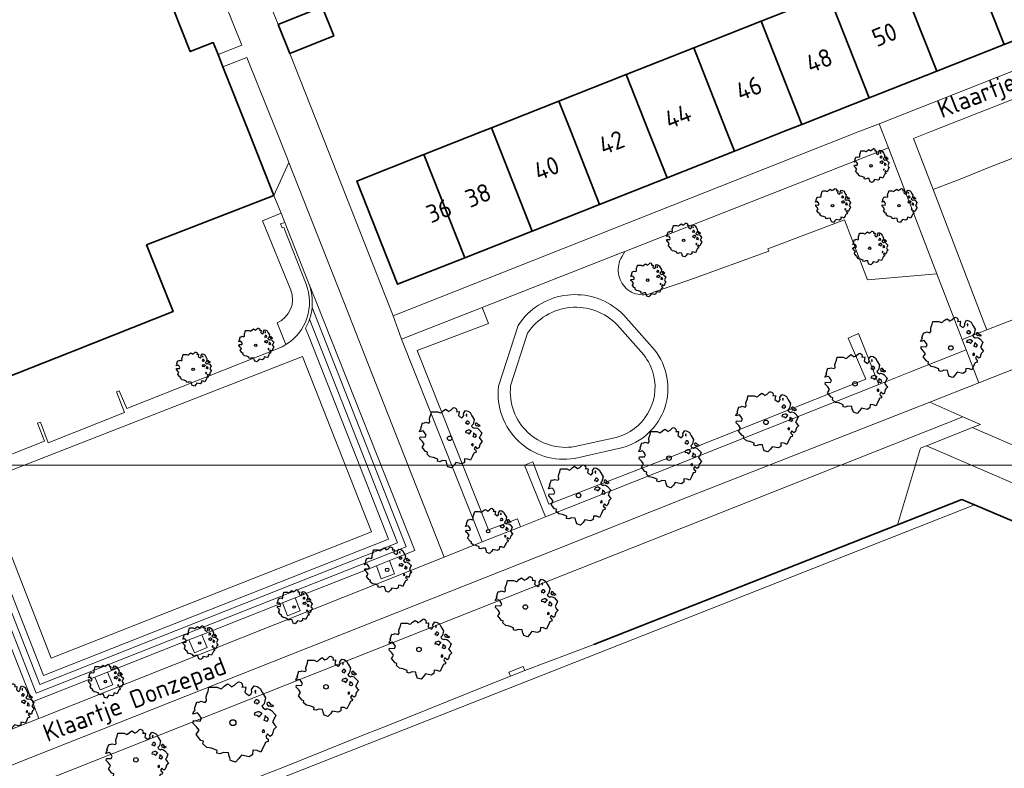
# Model space of a CAD drawing. Header units: metres. Extents: x 152391 to 157968, y 462336 to 467280.
# Tile 277 of 656: x 155047 to 155121, y 464952 to 465008. Entities that reach past the tile are written whole.
import ezdxf
from ezdxf.enums import TextEntityAlignment as Align

# ---------------------------------------------------------------- set-up
doc = ezdxf.new("R2010")
doc.units = ezdxf.units.M
doc.header["$LTSCALE"] = 0.75
doc.layers.get('0').update_dxf_attribs({"lineweight": 25})
for name, color, linetype, lineweight in [('B-GV-GR-BOOM-S', 252, 'Continuous', 25), ('B-WE-GK-BESCHOEIING-G', 251, 'GK-BESCHOEIING', 35), ('B-WE-GR-BEPLANTING_CULTUUR_HEESTERS-GV', 251, 'Continuous', 18), ('B-WE-GR-GROENVOORZIENING-GV', 251, 'Continuous', 18), ('B-WE-GR-HAAG-GV', 251, 'Continuous', 13), ('B-WE-OG-BEBOUWING-GV', 6, 'Continuous', 35), ('B-WE-OG-BEBOUWING-T18', 1, 'Continuous', 18), ('B-WE-OG-TERREIN_CULTUURSCHEIDING-GV', 251, 'Continuous', 18), ('B-WE-OG-TERREIN_ONBEGROEID-GV', 251, 'Continuous', 18), ('B-WE-OG-TOPOGRAFIE-T18', 1, 'Continuous', 18), ('B-WE-OG-WATER_SLOOT-GV', 251, 'Continuous', 18), ('B-WE-VH-VERHARDING_ASFALT-GV', 251, 'Continuous', 18), ('B-WE-VH-VERHARDING_BETON-GV', 251, 'Continuous', 18), ('B-WE-VH-VERHARDING_BETONSTRAATSTEEN-GV', 251, 'Continuous', 18), ('B-WE-VH-VERHARDING_TEGEL-GV', 251, 'Continuous', 18)]:
    doc.layers.add(name, color=color, linetype=linetype, lineweight=lineweight)
doc.layers.add('X-XX-AL-TEKENBLAD_HULPLIJN-G', color=7, linetype='Continuous', lineweight=18, plot=False)
doc.styles.add('NLCS-ISO-M750-T18', font='NLCS-ISO.ttf', dxfattribs={"height": 1.35})
doc.linetypes.add('GK-BESCHOEIING', pattern='A,30,-5,[1,NLCS.SHX,S=1,R=0,X=0,Y=0],-5', length=40)

# ---------------------------------------------------------------- blocks, each defined once
blk = doc.blocks.new('SGR-BOOM_21_30')
at = {"linetype": 'Continuous'}
for p, q in [((-1.051, 1.335), (-1.016, 1.499)), ((-1.016, 1.499), (-0.668, 1.499)), ((-0.668, 1.499), (-0.516, 1.433)), ((-0.47, 1.45), (-0.365, 1.548)), ((-0.365, 1.548), (-0.226, 1.647)), ((-0.226, 1.647), (-0.133, 1.581)), ((-0.133, 1.581), (-0.063, 1.515)), ((-0.063, 1.515), (0.065, 1.581)), ((0.065, 1.581), (0.205, 1.712)), ((0.205, 1.712), (0.263, 1.729)), ((0.263, 1.729), (0.333, 1.696)), ((0.333, 1.696), (0.391, 1.647)), ((0.402, 1.532), (0.379, 1.499)), ((0.379, 1.499), (0.53, 1.515)), ((0.391, 1.647), (0.402, 1.532)), ((0.542, 1.483), (0.507, 1.285)), ((0.53, 1.515), (0.542, 1.483)), ((0.786, 1.4), (0.891, 1.565)), ((0.891, 1.565), (1.019, 1.532)), ((1.019, 1.532), (1.158, 1.45)), ((-1.633, 0.579), (-1.528, 0.875)), ((-1.528, 0.875), (-1.458, 0.858)), ((-1.458, 0.858), (-1.342, 0.908)), ((-1.342, 0.908), (-1.179, 0.858)), ((-1.179, 0.858), (-1.121, 0.924)), ((-1.133, 1.088), (-1.109, 1.187)), ((-1.121, 0.924), (-1.133, 1.088)), ((-1.109, 1.187), (-1.051, 1.335)), ((-0.516, 1.433), (-0.47, 1.45)), ((0.507, 1.285), (0.565, 1.236)), ((0.565, 1.236), (0.693, 1.154)), ((0.693, 1.154), (0.751, 1.203)), ((0.751, 1.203), (0.798, 1.285)), ((0.798, 1.285), (0.786, 1.4)), ((0.937, 0.908), (0.891, 0.875)), ((0.891, 0.875), (0.926, 0.825)), ((0.972, 1.368), (0.926, 1.335)), ((0.926, 1.335), (0.949, 1.253)), ((0.926, 0.825), (0.984, 0.842)), ((0.972, 0.973), (0.937, 0.908)), ((0.949, 1.253), (0.961, 1.236)), ((0.961, 1.269), (0.972, 1.368)), ((1.03, 0.973), (0.972, 0.973)), ((0.984, 0.842), (1.03, 0.776)), ((1.077, 0.94), (1.03, 0.973)), ((1.03, 0.776), (1.077, 0.842)), ((1.124, 0.875), (1.077, 0.94)), ((1.077, 0.842), (1.124, 0.875)), ((1.158, 1.45), (1.251, 1.269)), ((1.321, 0.793), (1.228, 0.694)), ((1.251, 1.269), (1.379, 1.055)), ((1.379, 1.055), (1.321, 0.793)), ((1.472, 0.858), (1.438, 0.809)), ((1.438, 0.809), (1.461, 0.743)), ((1.461, 0.743), (1.531, 0.694)), ((1.542, 0.858), (1.472, 0.858)), ((1.624, 0.76), (1.542, 0.858)), ((1.728, 0.71), (1.624, 0.76)), ((-1.703, 0.365), (-1.656, 0.48)), ((-1.493, 0.415), (-1.703, 0.365)), ((-1.679, -0.029), (-1.668, 0.086)), ((-1.668, 0.086), (-1.389, 0.07)), ((-1.656, 0.48), (-1.598, 0.53)), ((-1.598, 0.53), (-1.633, 0.579)), ((-1.423, 0.333), (-1.493, 0.415)), ((-1.33, 0.185), (-1.423, 0.333)), ((-1.389, 0.07), (-1.33, 0.185)), ((0.926, 0.415), (0.891, 0.333)), ((0.891, 0.333), (1.03, 0.316)), ((1.054, 0.464), (0.926, 0.415)), ((1.03, 0.316), (1.112, 0.251)), ((1.112, 0.464), (1.054, 0.464)), ((1.217, 0.398), (1.112, 0.464)), ((1.112, 0.251), (1.205, 0.365)), ((1.205, 0.365), (1.24, 0.415)), ((1.228, 0.694), (1.275, 0.628)), ((1.275, 0.628), (1.379, 0.563)), ((1.344, 0.185), (1.31, 0.103)), ((1.434, 0.049), (1.31, 0.103)), ((1.356, 0.3), (1.344, 0.234)), ((1.344, 0.234), (1.344, 0.185)), ((1.426, 0.234), (1.356, 0.3)), ((1.379, 0.563), (1.438, 0.595)), ((1.472, 0.201), (1.426, 0.234)), ((1.434, 0.049), (1.507, 0.136)), ((1.438, 0.595), (1.565, 0.563)), ((1.507, 0.136), (1.472, 0.201)), ((1.531, 0.727), (1.635, 0.678)), ((1.531, 0.694), (1.542, 0.727)), ((1.565, 0.563), (1.635, 0.513)), ((1.635, 0.678), (1.728, 0.71)), ((1.635, 0.513), (1.81, 0.316)), ((1.717, 0.103), (1.67, 0.037)), ((1.67, 0.037), (1.763, -0.094)), ((1.81, 0.316), (1.717, 0.103)), ((-1.54, -0.177), (-1.679, -0.029)), ((-1.551, -0.505), (-1.493, -0.423)), ((-1.354, -0.752), (-1.551, -0.505)), ((-1.435, -0.324), (-1.54, -0.177)), ((-1.493, -0.423), (-1.435, -0.324)), ((1.286, -0.292), (1.24, -0.357)), ((1.24, -0.357), (1.251, -0.423)), ((1.263, -0.423), (1.333, -0.407)), ((1.333, -0.341), (1.286, -0.292)), ((1.333, -0.407), (1.333, -0.341)), ((1.461, -0.472), (1.391, -0.587)), ((1.391, -0.587), (1.426, -0.637)), ((1.426, -0.637), (1.496, -0.702)), ((1.577, -0.587), (1.461, -0.472)), ((1.496, -0.702), (1.484, -0.801)), ((1.658, -0.522), (1.577, -0.587)), ((1.682, -0.423), (1.658, -0.522)), ((1.717, -0.308), (1.682, -0.423)), ((1.845, -0.177), (1.717, -0.308)), ((1.763, -0.094), (1.845, -0.177)), ((-1.249, -0.784), (-1.354, -0.752)), ((-1.272, -0.899), (-1.249, -0.784)), ((-1.109, -1.047), (-1.272, -0.899)), ((-0.912, -1.08), (-1.109, -1.047)), ((-0.668, -1.179), (-0.912, -1.08)), ((-0.679, -1.294), (-0.668, -1.179)), ((-0.551, -1.326), (-0.679, -1.294)), ((-0.4, -1.261), (-0.551, -1.326)), ((-0.191, -1.277), (-0.4, -1.261)), ((-0.156, -1.425), (-0.191, -1.277)), ((-0.133, -1.491), (-0.156, -1.425)), ((0.356, -1.376), (0.251, -1.524)), ((0.682, -1.441), (0.356, -1.376)), ((0.833, -1.359), (0.682, -1.441)), ((0.844, -1.162), (0.833, -1.359)), ((1.03, -1.179), (0.844, -1.162)), ((1.182, -1.244), (1.03, -1.179)), ((1.286, -1.014), (1.182, -1.244)), ((1.356, -0.883), (1.286, -1.014)), ((1.368, -0.834), (1.356, -0.883)), ((1.484, -0.801), (1.368, -0.834)), ((-0.098, -1.606), (-0.133, -1.491)), ((0.112, -1.671), (-0.098, -1.606)), ((0.251, -1.524), (0.112, -1.671))]:
    blk.add_line(p, q, dxfattribs=at)
blk.add_circle((0, 0), 0.126, dxfattribs=at)
blk = doc.blocks.new('SGR-BOOM_31_50')
at = {"linetype": 'Continuous'}
for p, q in [((0.087, 2.108), (0.273, 2.283)), ((0.273, 2.283), (0.351, 2.305)), ((0.351, 2.305), (0.444, 2.261)), ((0.444, 2.261), (0.521, 2.196)), ((-1.51, 1.451), (-1.479, 1.582)), ((-1.479, 1.582), (-1.402, 1.78)), ((-1.402, 1.78), (-1.355, 1.999)), ((-1.355, 1.999), (-0.89, 1.999)), ((-0.89, 1.999), (-0.688, 1.911)), ((-0.688, 1.911), (-0.626, 1.933)), ((-0.626, 1.933), (-0.487, 2.064)), ((-0.487, 2.064), (-0.301, 2.196)), ((-0.301, 2.196), (-0.177, 2.108)), ((-0.177, 2.108), (-0.084, 2.02)), ((-0.084, 2.02), (0.087, 2.108)), ((0.537, 2.042), (0.506, 1.999)), ((0.506, 1.999), (0.707, 2.02)), ((0.521, 2.196), (0.537, 2.042)), ((0.723, 1.977), (0.676, 1.714)), ((0.676, 1.714), (0.754, 1.648)), ((0.707, 2.02), (0.723, 1.977)), ((0.754, 1.648), (0.924, 1.539)), ((0.924, 1.539), (1.002, 1.604)), ((1.002, 1.604), (1.064, 1.714)), ((1.048, 1.867), (1.188, 2.086)), ((1.064, 1.714), (1.048, 1.867)), ((1.188, 2.086), (1.358, 2.042)), ((1.296, 1.823), (1.234, 1.78)), ((1.234, 1.78), (1.265, 1.67)), ((1.265, 1.67), (1.281, 1.648)), ((1.281, 1.692), (1.296, 1.823)), ((1.358, 2.042), (1.545, 1.933)), ((1.545, 1.933), (1.669, 1.692)), ((1.669, 1.692), (1.839, 1.407)), ((-2.177, 0.772), (-2.038, 1.166)), ((-2.131, 0.706), (-2.177, 0.772)), ((-2.038, 1.166), (-1.944, 1.144)), ((-1.944, 1.144), (-1.789, 1.21)), ((-1.789, 1.21), (-1.572, 1.144)), ((-1.572, 1.144), (-1.495, 1.232)), ((-1.495, 1.232), (-1.51, 1.451)), ((1.25, 1.21), (1.188, 1.166)), ((1.188, 1.166), (1.234, 1.101)), ((1.234, 1.101), (1.312, 1.122)), ((1.296, 1.298), (1.25, 1.21)), ((1.374, 1.298), (1.296, 1.298)), ((1.312, 1.122), (1.374, 1.035)), ((1.436, 1.254), (1.374, 1.298)), ((1.374, 1.035), (1.436, 1.122)), ((1.498, 1.166), (1.436, 1.254)), ((1.436, 1.122), (1.498, 1.166)), ((1.762, 1.057), (1.638, 0.925)), ((1.638, 0.925), (1.7, 0.838)), ((1.7, 0.838), (1.839, 0.75)), ((1.839, 1.407), (1.762, 1.057)), ((1.839, 0.75), (1.917, 0.794)), ((1.963, 1.144), (1.917, 1.079)), ((1.917, 1.079), (1.948, 0.991)), ((1.917, 0.794), (2.087, 0.75)), ((1.948, 0.991), (2.041, 0.925)), ((2.056, 1.144), (1.963, 1.144)), ((2.041, 0.969), (2.18, 0.903)), ((2.041, 0.925), (2.056, 0.969)), ((2.165, 1.013), (2.056, 1.144)), ((2.087, 0.75), (2.18, 0.684)), ((2.304, 0.947), (2.165, 1.013)), ((2.18, 0.903), (2.304, 0.947)), ((-2.27, 0.487), (-2.208, 0.641)), ((-1.991, 0.553), (-2.27, 0.487)), ((-2.239, -0.038), (-2.224, 0.115)), ((-2.224, 0.115), (-1.851, 0.093)), ((-2.208, 0.641), (-2.131, 0.706)), ((-1.898, 0.444), (-1.991, 0.553)), ((-1.774, 0.246), (-1.898, 0.444)), ((-1.851, 0.093), (-1.774, 0.246)), ((1.234, 0.553), (1.188, 0.444)), ((1.188, 0.444), (1.374, 0.422)), ((1.405, 0.619), (1.234, 0.553)), ((1.374, 0.422), (1.483, 0.334)), ((1.483, 0.619), (1.405, 0.619)), ((1.622, 0.531), (1.483, 0.619)), ((1.483, 0.334), (1.607, 0.487)), ((1.607, 0.487), (1.653, 0.553)), ((1.793, 0.246), (1.746, 0.137)), ((1.911, 0.065), (1.746, 0.137)), ((1.808, 0.4), (1.793, 0.312)), ((1.793, 0.312), (1.793, 0.246)), ((1.901, 0.312), (1.808, 0.4)), ((1.963, 0.268), (1.901, 0.312)), ((1.911, 0.065), (2.01, 0.181)), ((2.01, 0.181), (1.963, 0.268)), ((2.18, 0.684), (2.413, 0.422)), ((2.289, 0.137), (2.227, 0.049)), ((2.227, 0.049), (2.351, -0.126)), ((2.413, 0.422), (2.289, 0.137)), ((-2.053, -0.235), (-2.239, -0.038)), ((-2.069, -0.673), (-1.991, -0.564)), ((-1.805, -1.002), (-2.069, -0.673)), ((-1.913, -0.433), (-2.053, -0.235)), ((-1.991, -0.564), (-1.913, -0.433)), ((1.715, -0.389), (1.653, -0.476)), ((1.653, -0.476), (1.669, -0.564)), ((1.684, -0.564), (1.777, -0.542)), ((1.777, -0.454), (1.715, -0.389)), ((1.777, -0.542), (1.777, -0.454)), ((1.948, -0.63), (1.855, -0.783)), ((2.103, -0.783), (1.948, -0.63)), ((2.211, -0.695), (2.103, -0.783)), ((2.242, -0.564), (2.211, -0.695)), ((2.289, -0.411), (2.242, -0.564)), ((2.459, -0.235), (2.289, -0.411)), ((2.351, -0.126), (2.459, -0.235)), ((-1.665, -1.046), (-1.805, -1.002)), ((-1.696, -1.199), (-1.665, -1.046)), ((-1.479, -1.396), (-1.696, -1.199)), ((-1.216, -1.44), (-1.479, -1.396)), ((-0.89, -1.571), (-1.216, -1.44)), ((1.715, -1.352), (1.576, -1.659)), ((1.808, -1.177), (1.715, -1.352)), ((1.824, -1.112), (1.808, -1.177)), ((1.979, -1.068), (1.824, -1.112)), ((1.855, -0.783), (1.901, -0.849)), ((1.901, -0.849), (1.994, -0.936)), ((1.994, -0.936), (1.979, -1.068)), ((-0.906, -1.725), (-0.89, -1.571)), ((-0.735, -1.769), (-0.906, -1.725)), ((-0.533, -1.681), (-0.735, -1.769)), ((-0.254, -1.703), (-0.533, -1.681)), ((-0.208, -1.9), (-0.254, -1.703)), ((-0.177, -1.988), (-0.208, -1.9)), ((-0.13, -2.141), (-0.177, -1.988)), ((0.149, -2.229), (-0.13, -2.141)), ((0.335, -2.031), (0.149, -2.229)), ((0.475, -1.834), (0.335, -2.031)), ((0.909, -1.922), (0.475, -1.834)), ((1.11, -1.812), (0.909, -1.922)), ((1.126, -1.55), (1.11, -1.812)), ((1.374, -1.571), (1.126, -1.55)), ((1.576, -1.659), (1.374, -1.571))]:
    blk.add_line(p, q, dxfattribs=at)
blk.add_circle((0, 0), 0.169, dxfattribs=at)
blk = doc.blocks.new('SGR-BOOM_50_100')
at = {"linetype": 'Continuous'}
for p, q in [((0.116, 2.811), (0.364, 3.044)), ((0.364, 3.044), (0.467, 3.074)), ((0.467, 3.074), (0.591, 3.015)), ((0.591, 3.015), (0.695, 2.928)), ((-1.972, 2.11), (-1.869, 2.373)), ((-1.869, 2.373), (-1.807, 2.665)), ((-1.807, 2.665), (-1.187, 2.665)), ((-1.187, 2.665), (-0.918, 2.548)), ((-0.918, 2.548), (-0.835, 2.577)), ((-0.835, 2.577), (-0.649, 2.752)), ((-0.649, 2.752), (-0.401, 2.928)), ((-0.401, 2.928), (-0.236, 2.811)), ((-0.236, 2.811), (-0.112, 2.694)), ((-0.112, 2.694), (0.116, 2.811)), ((0.715, 2.723), (0.674, 2.665)), ((0.674, 2.665), (0.943, 2.694)), ((0.695, 2.928), (0.715, 2.723)), ((0.964, 2.636), (0.902, 2.285)), ((0.902, 2.285), (1.005, 2.198)), ((0.943, 2.694), (0.964, 2.636)), ((1.336, 2.139), (1.418, 2.285)), ((1.398, 2.49), (1.584, 2.782)), ((1.418, 2.285), (1.398, 2.49)), ((1.584, 2.782), (1.811, 2.723)), ((1.729, 2.431), (1.646, 2.373)), ((1.646, 2.373), (1.687, 2.227)), ((1.687, 2.227), (1.708, 2.198)), ((1.708, 2.256), (1.729, 2.431)), ((1.811, 2.723), (2.059, 2.577)), ((2.059, 2.577), (2.225, 2.256)), ((2.225, 2.256), (2.452, 1.876)), ((-2.903, 1.029), (-2.717, 1.555)), ((-2.717, 1.555), (-2.593, 1.526)), ((-2.593, 1.526), (-2.386, 1.613)), ((-2.386, 1.613), (-2.096, 1.526)), ((-2.096, 1.526), (-1.993, 1.643)), ((-2.014, 1.935), (-1.972, 2.11)), ((-1.993, 1.643), (-2.014, 1.935)), ((1.005, 2.198), (1.232, 2.052)), ((1.232, 2.052), (1.336, 2.139)), ((1.667, 1.613), (1.584, 1.555)), ((1.584, 1.555), (1.646, 1.467)), ((1.646, 1.467), (1.749, 1.497)), ((1.729, 1.73), (1.667, 1.613)), ((1.832, 1.73), (1.729, 1.73)), ((1.749, 1.497), (1.832, 1.38)), ((1.915, 1.672), (1.832, 1.73)), ((1.832, 1.38), (1.915, 1.497)), ((1.997, 1.555), (1.915, 1.672)), ((1.915, 1.497), (1.997, 1.555)), ((2.452, 1.876), (2.349, 1.409)), ((2.618, 1.526), (2.556, 1.438)), ((2.742, 1.526), (2.618, 1.526)), ((2.886, 1.351), (2.742, 1.526)), ((-3.027, 0.65), (-2.944, 0.854)), ((-2.944, 0.854), (-2.841, 0.942)), ((-2.841, 0.942), (-2.903, 1.029)), ((1.873, 0.825), (1.646, 0.737)), ((1.977, 0.825), (1.873, 0.825)), ((2.163, 0.708), (1.977, 0.825)), ((2.349, 1.409), (2.183, 1.234)), ((2.183, 1.234), (2.266, 1.117)), ((2.266, 1.117), (2.452, 1)), ((2.452, 1), (2.556, 1.059)), ((2.556, 1.438), (2.597, 1.321)), ((2.556, 1.059), (2.783, 1)), ((2.597, 1.321), (2.721, 1.234)), ((2.721, 1.292), (2.907, 1.205)), ((2.721, 1.234), (2.742, 1.292)), ((2.783, 1), (2.907, 0.913)), ((3.072, 1.263), (2.886, 1.351)), ((2.907, 1.205), (3.072, 1.263)), ((2.907, 0.913), (3.217, 0.562)), ((-2.655, 0.737), (-3.027, 0.65)), ((-2.985, -0.051), (-2.965, 0.153)), ((-2.965, 0.153), (-2.469, 0.124)), ((-2.531, 0.591), (-2.655, 0.737)), ((-2.365, 0.329), (-2.531, 0.591)), ((-2.469, 0.124), (-2.365, 0.329)), ((1.646, 0.737), (1.584, 0.591)), ((1.584, 0.591), (1.832, 0.562)), ((1.832, 0.562), (1.977, 0.445)), ((1.977, 0.445), (2.142, 0.65)), ((2.142, 0.65), (2.204, 0.737)), ((2.39, 0.329), (2.328, 0.183)), ((2.549, 0.087), (2.328, 0.183)), ((2.411, 0.533), (2.39, 0.416)), ((2.39, 0.416), (2.39, 0.329)), ((2.535, 0.416), (2.411, 0.533)), ((2.618, 0.358), (2.535, 0.416)), ((2.549, 0.087), (2.68, 0.241)), ((2.68, 0.241), (2.618, 0.358)), ((3.052, 0.183), (2.969, 0.066)), ((2.969, 0.066), (3.135, -0.168)), ((3.217, 0.562), (3.052, 0.183)), ((-2.737, -0.314), (-2.985, -0.051)), ((-2.551, -0.577), (-2.737, -0.314)), ((-2.655, -0.752), (-2.551, -0.577)), ((2.287, -0.518), (2.204, -0.635)), ((2.204, -0.635), (2.225, -0.752)), ((2.245, -0.752), (2.37, -0.723)), ((2.37, -0.606), (2.287, -0.518)), ((2.37, -0.723), (2.37, -0.606)), ((3.052, -0.548), (2.99, -0.752)), ((3.279, -0.314), (3.052, -0.548)), ((3.135, -0.168), (3.279, -0.314)), ((-2.758, -0.898), (-2.655, -0.752)), ((-2.407, -1.336), (-2.758, -0.898)), ((-2.22, -1.394), (-2.407, -1.336)), ((-2.262, -1.599), (-2.22, -1.394)), ((2.638, -1.424), (2.432, -1.482)), ((2.597, -0.84), (2.473, -1.044)), ((2.473, -1.044), (2.535, -1.132)), ((2.535, -1.132), (2.659, -1.248)), ((2.804, -1.044), (2.597, -0.84)), ((2.659, -1.248), (2.638, -1.424)), ((2.948, -0.927), (2.804, -1.044)), ((2.99, -0.752), (2.948, -0.927)), ((-1.972, -1.862), (-2.262, -1.599)), ((-1.621, -1.92), (-1.972, -1.862)), ((-1.187, -2.095), (-1.621, -1.92)), ((-1.207, -2.3), (-1.187, -2.095)), ((1.501, -2.066), (1.48, -2.417)), ((1.832, -2.095), (1.501, -2.066)), ((2.101, -2.212), (1.832, -2.095)), ((2.287, -1.803), (2.101, -2.212)), ((2.411, -1.57), (2.287, -1.803)), ((2.432, -1.482), (2.411, -1.57)), ((-0.98, -2.358), (-1.207, -2.3)), ((-0.711, -2.241), (-0.98, -2.358)), ((-0.339, -2.271), (-0.711, -2.241)), ((-0.277, -2.533), (-0.339, -2.271)), ((-0.236, -2.65), (-0.277, -2.533)), ((-0.174, -2.855), (-0.236, -2.65)), ((0.199, -2.971), (-0.174, -2.855)), ((0.447, -2.709), (0.199, -2.971)), ((0.633, -2.446), (0.447, -2.709)), ((1.212, -2.563), (0.633, -2.446)), ((1.48, -2.417), (1.212, -2.563))]:
    blk.add_line(p, q, dxfattribs=at)
blk.add_circle((0, 0), 0.225, dxfattribs=at)
blk = doc.blocks.new('SGR-BOOM_0_20')
at = {"linetype": 'Continuous'}
for p, q in [((-0.85, 0.816), (-0.832, 0.89)), ((-0.841, 0.693), (-0.85, 0.816)), ((-0.832, 0.89), (-0.788, 1.001)), ((-0.788, 1.001), (-0.762, 1.124)), ((-0.762, 1.124), (-0.501, 1.124)), ((-0.501, 1.124), (-0.387, 1.075)), ((-0.387, 1.075), (-0.352, 1.087)), ((-0.352, 1.087), (-0.274, 1.161)), ((-0.274, 1.161), (-0.169, 1.235)), ((-0.169, 1.235), (-0.099, 1.186)), ((-0.099, 1.186), (-0.047, 1.137)), ((-0.047, 1.137), (0.049, 1.186)), ((0.049, 1.186), (0.154, 1.284)), ((0.154, 1.284), (0.197, 1.297)), ((0.197, 1.297), (0.25, 1.272)), ((0.25, 1.272), (0.293, 1.235)), ((0.302, 1.149), (0.284, 1.124)), ((0.284, 1.124), (0.398, 1.137)), ((0.293, 1.235), (0.302, 1.149)), ((0.407, 1.112), (0.38, 0.964)), ((0.38, 0.964), (0.424, 0.927)), ((0.398, 1.137), (0.407, 1.112)), ((0.424, 0.927), (0.52, 0.865)), ((0.52, 0.865), (0.564, 0.902)), ((0.564, 0.902), (0.598, 0.964)), ((0.59, 1.05), (0.668, 1.173)), ((0.598, 0.964), (0.59, 1.05)), ((0.668, 1.173), (0.764, 1.149)), ((0.729, 1.026), (0.694, 1.001)), ((0.694, 1.001), (0.712, 0.939)), ((0.712, 0.939), (0.721, 0.927)), ((0.721, 0.952), (0.729, 1.026)), ((0.764, 1.149), (0.869, 1.087)), ((0.869, 1.087), (0.939, 0.952)), ((0.939, 0.952), (1.035, 0.792)), ((1.035, 0.792), (0.991, 0.594)), ((-1.277, 0.274), (-1.242, 0.36)), ((-1.12, 0.311), (-1.277, 0.274)), ((-1.259, -0.022), (-1.251, 0.065)), ((-1.251, 0.065), (-1.041, 0.052)), ((-1.242, 0.36), (-1.198, 0.397)), ((-1.225, 0.434), (-1.146, 0.656)), ((-1.198, 0.397), (-1.225, 0.434)), ((-1.146, 0.656), (-1.094, 0.644)), ((-1.068, 0.249), (-1.12, 0.311)), ((-1.094, 0.644), (-1.007, 0.681)), ((-0.998, 0.139), (-1.068, 0.249)), ((-1.041, 0.052), (-0.998, 0.139)), ((-1.007, 0.681), (-0.884, 0.644)), ((-0.884, 0.644), (-0.841, 0.693)), ((0.703, 0.681), (0.668, 0.656)), ((0.668, 0.656), (0.694, 0.619)), ((0.694, 0.311), (0.668, 0.249)), ((0.668, 0.249), (0.773, 0.237)), ((0.694, 0.619), (0.738, 0.631)), ((0.79, 0.348), (0.694, 0.311)), ((0.729, 0.73), (0.703, 0.681)), ((0.773, 0.73), (0.729, 0.73)), ((0.738, 0.631), (0.773, 0.582)), ((0.808, 0.705), (0.773, 0.73)), ((0.773, 0.582), (0.808, 0.631)), ((0.773, 0.237), (0.834, 0.188)), ((0.834, 0.348), (0.79, 0.348)), ((0.843, 0.656), (0.808, 0.705)), ((0.808, 0.631), (0.843, 0.656)), ((0.912, 0.299), (0.834, 0.348)), ((0.834, 0.188), (0.904, 0.274)), ((0.904, 0.274), (0.93, 0.311)), ((0.991, 0.594), (0.921, 0.521)), ((0.921, 0.521), (0.956, 0.471)), ((0.956, 0.471), (1.035, 0.422)), ((1.008, 0.139), (0.982, 0.077)), ((1.075, 0.037), (0.982, 0.077)), ((1.017, 0.225), (1.008, 0.176)), ((1.008, 0.176), (1.008, 0.139)), ((1.069, 0.176), (1.017, 0.225)), ((1.035, 0.422), (1.078, 0.447)), ((1.104, 0.151), (1.069, 0.176)), ((1.075, 0.037), (1.13, 0.102)), ((1.104, 0.644), (1.078, 0.607)), ((1.078, 0.607), (1.096, 0.557)), ((1.078, 0.447), (1.174, 0.422)), ((1.096, 0.557), (1.148, 0.521)), ((1.157, 0.644), (1.104, 0.644)), ((1.13, 0.102), (1.104, 0.151)), ((1.148, 0.545), (1.226, 0.508)), ((1.148, 0.521), (1.157, 0.545)), ((1.218, 0.57), (1.157, 0.644)), ((1.174, 0.422), (1.226, 0.385)), ((1.296, 0.533), (1.218, 0.57)), ((1.226, 0.508), (1.296, 0.533)), ((1.226, 0.385), (1.357, 0.237)), ((1.287, 0.077), (1.253, 0.028)), ((1.253, 0.028), (1.322, -0.071)), ((1.357, 0.237), (1.287, 0.077)), ((-1.155, -0.132), (-1.259, -0.022)), ((-1.164, -0.379), (-1.12, -0.317)), ((-1.015, -0.564), (-1.164, -0.379)), ((-1.076, -0.243), (-1.155, -0.132)), ((-1.12, -0.317), (-1.076, -0.243)), ((-0.937, -0.588), (-1.015, -0.564)), ((-0.954, -0.675), (-0.937, -0.588)), ((-0.832, -0.785), (-0.954, -0.675)), ((0.965, -0.219), (0.93, -0.268)), ((0.93, -0.268), (0.939, -0.317)), ((0.947, -0.317), (1, -0.305)), ((1, -0.256), (0.965, -0.219)), ((1.017, -0.662), (0.965, -0.761)), ((1, -0.305), (1, -0.256)), ((1.026, -0.625), (1.017, -0.662)), ((1.113, -0.601), (1.026, -0.625)), ((1.096, -0.354), (1.043, -0.44)), ((1.043, -0.44), (1.069, -0.477)), ((1.069, -0.477), (1.122, -0.527)), ((1.183, -0.44), (1.096, -0.354)), ((1.122, -0.527), (1.113, -0.601)), ((1.244, -0.391), (1.183, -0.44)), ((1.261, -0.317), (1.244, -0.391)), ((1.287, -0.231), (1.261, -0.317)), ((1.383, -0.132), (1.287, -0.231)), ((1.322, -0.071), (1.383, -0.132)), ((-0.684, -0.81), (-0.832, -0.785)), ((-0.501, -0.884), (-0.684, -0.81)), ((-0.509, -0.97), (-0.501, -0.884)), ((-0.413, -0.995), (-0.509, -0.97)), ((-0.3, -0.946), (-0.413, -0.995)), ((-0.143, -0.958), (-0.3, -0.946)), ((-0.117, -1.069), (-0.143, -0.958)), ((-0.099, -1.118), (-0.117, -1.069)), ((-0.073, -1.204), (-0.099, -1.118)), ((0.084, -1.254), (-0.073, -1.204)), ((0.188, -1.143), (0.084, -1.254)), ((0.267, -1.032), (0.188, -1.143)), ((0.511, -1.081), (0.267, -1.032)), ((0.625, -1.019), (0.511, -1.081)), ((0.633, -0.872), (0.625, -1.019)), ((0.773, -0.884), (0.633, -0.872)), ((0.886, -0.933), (0.773, -0.884)), ((0.965, -0.761), (0.886, -0.933))]:
    blk.add_line(p, q, dxfattribs=at)
blk.add_circle((0, 0), 0.0948, dxfattribs=at)

msp = doc.modelspace()

# ---------------------------------------------------------------- linework, layer by layer
at = {"layer": 'B-WE-GK-BESCHOEIING-G'}
for points in [[(155113.305, 464970.386), (155118.12, 464972.29), (155119.083, 464971.882)], [(155119.083, 464971.882), (155127.13, 464968.47)], [(155113.305, 464970.386), (155090.449, 464961.37)]]:
    msp.add_lwpolyline(points, dxfattribs=at)
at = {"layer": 'B-WE-GR-BEPLANTING_CULTUUR_HEESTERS-GV'}
for points in [[(155054.295, 465020.642), (155060.09, 465006), (155061.82, 465006.68), (155062.178, 465005.775), (155063.958, 465006.492), (155059.22, 465018.26), (155057.71, 465022.01)], [(155064.332, 465005.564), (155062.546, 465004.845), (155064.463, 465000), (155066.376, 464995.173), (155067.504, 464997.657), (155067.403, 464997.935), (155066.571, 465000)], [(155092.792, 464990.957), (155092.565, 464990.559), (155092.484, 464990.417), (155092.416, 464990.269), (155092.361, 464990.115), (155092.32, 464989.958), (155092.292, 464989.797), (155092.279, 464989.634), (155092.28, 464989.471), (155092.295, 464989.309), (155092.324, 464989.148), (155092.367, 464988.991), (155092.424, 464988.838), (155092.494, 464988.691), (155092.576, 464988.55), (155092.67, 464988.417), (155092.776, 464988.293), (155092.892, 464988.178), (155093.018, 464988.074), (155093.152, 464987.981), (155093.293, 464987.9), (155093.442, 464987.832), (155093.595, 464987.777), (155093.753, 464987.736), (155093.914, 464987.709), (155094.076, 464987.696), (155094.24, 464987.697), (155094.402, 464987.712), (155094.562, 464987.741), (155094.72, 464987.784), (155094.873, 464987.841), (155095.02, 464987.911), (155097.66, 464988.83), (155103.615, 464990.988), (155103.55, 464991.16), (155109.31, 464993.35), (155111.03, 464988.812), (155116.256, 464989.277), (155112.62, 464998.75)]]:
    msp.add_lwpolyline(points, close=True, dxfattribs=at)
at = {"layer": 'B-WE-GR-GROENVOORZIENING-GV'}
for points in [[(155068.802, 464988.501), (155067.128, 464992.761), (155066.99, 464992.73), (155066.88, 464993.05), (155067.2, 464993.15), (155066.921, 464993.836), (155065.534, 464993.271), (155067.658, 464988.056)], [(155066.614, 464985.578), (155067.278, 464983.947)]]:
    msp.add_lwpolyline(points, dxfattribs=at)
for points in [[(155067.278, 464983.947, 0.363163), (155068.802, 464988.501)], [(155067.658, 464988.056, -0.401017), (155066.614, 464985.578)]]:
    msp.add_lwpolyline(points, format="xyb", dxfattribs=at)
for points in [[(155082.05, 464969.1), (155084.939, 464970.248), (155084.7, 464970.85), (155082.535, 464970.011), (155077.164, 464983.513), (155082.525, 464985.53), (155082.051, 464986.736), (155075.98, 464984.35)], [(155111.887, 464980.953), (155110.36, 464984.79), (155109.59, 464984.43), (155110.91, 464981.36), (155095.82, 464975.33), (155087.07, 464971.93), (155085.85, 464975.13), (155085.23, 464974.87), (155086.812, 464970.992)], [(155074.094, 464967.31), (155074.46, 464966.33), (155075.45, 464966.7), (155075.076, 464967.699)], [(155067.021, 464964.508), (155067.4, 464963.54), (155068.36, 464963.92), (155067.981, 464964.889)], [(155059.989, 464961.723), (155060.4, 464960.75), (155061.37, 464961.16), (155060.968, 464962.111)], [(155053.869, 464959.298), (155052.906, 464958.916), (155053.3, 464957.96), (155054.26, 464958.35)]]:
    msp.add_lwpolyline(points, close=True, dxfattribs=at)
at = {"layer": 'B-WE-GR-HAAG-GV'}
for points in [[(155067.2, 464993.15), (155066.921, 464993.836), (155065.534, 464993.271), (155067.658, 464988.056)], [(155068.802, 464988.501), (155067.128, 464992.761), (155066.99, 464992.73), (155066.88, 464993.05), (155067.2, 464993.15)], [(155066.614, 464985.578), (155067.278, 464983.947)]]:
    msp.add_lwpolyline(points, dxfattribs=at)
for points in [[(155067.278, 464983.947, 0.363163), (155068.802, 464988.501)], [(155067.658, 464988.056, -0.401017), (155066.614, 464985.578)]]:
    msp.add_lwpolyline(points, format="xyb", dxfattribs=at)
for points in [[(155082.05, 464969.1), (155084.939, 464970.248), (155084.7, 464970.85), (155082.535, 464970.011), (155077.164, 464983.513), (155082.525, 464985.53), (155082.051, 464986.736), (155075.98, 464984.35)], [(155086.812, 464970.992), (155111.887, 464980.953), (155110.36, 464984.79), (155109.59, 464984.43), (155110.91, 464981.36), (155095.82, 464975.33), (155087.07, 464971.93), (155085.85, 464975.13), (155085.23, 464974.87)]]:
    msp.add_lwpolyline(points, close=True, dxfattribs=at)
at = {"layer": 'B-WE-OG-BEBOUWING-GV'}
msp.add_lwpolyline([(155039.32, 464978.73), (155051.021, 464983.355), (155051.286, 464983.46), (155058.8, 464986.43), (155056.8, 464991.45), (155066.376, 464995.173), (155064.463, 465000), (155062.546, 465004.845), (155062.178, 465005.775), (155061.82, 465006.68), (155060.09, 465006), (155054.295, 465020.642), (155053.928, 465021.569), (155051.845, 465026.831), (155051.8, 465026.945), (155043.37, 465023.629)], dxfattribs=at)
for points in [[(155113.082, 465012.254), (155113.179, 465012.292), (155116.247, 465004.535), (155121.32, 465006.542), (155118.252, 465014.298), (155117.934, 465014.172), (155117.036, 465016.479), (155112.171, 465014.561)], [(155126.393, 465008.548), (155123.326, 465016.304), (155118.252, 465014.298), (155121.32, 465006.542)], [(155111.173, 465002.528), (155116.247, 465004.535), (155113.179, 465012.292), (155113.082, 465012.254), (155108.106, 465010.286)], [(155108.106, 465010.286), (155103.032, 465008.279), (155106.1, 465000.522), (155111.173, 465002.528)], [(155070.01, 465009.357), (155066.71, 465008.05), (155067.575, 465005.855), (155070.88, 465007.18)], [(155097.959, 465006.273), (155100.439, 465000), (155101.027, 464998.515), (155104.781, 465000), (155106.1, 465000.522), (155103.032, 465008.279)], [(155101.027, 464998.515), (155100.439, 465000), (155097.959, 465006.273), (155092.886, 465004.267), (155094.573, 465000), (155095.954, 464996.509)], [(155095.954, 464996.509), (155094.573, 465000), (155092.886, 465004.267), (155087.812, 465002.261), (155088.706, 465000), (155090.881, 464994.502)], [(155082.739, 465000.255), (155082.839, 465000), (155085.808, 464992.496), (155090.881, 464994.502), (155088.706, 465000), (155087.812, 465002.261)], [(155085.808, 464992.496), (155082.839, 465000), (155082.739, 465000.255), (155082.094, 465000), (155077.665, 464998.249), (155080.734, 464990.489)], [(155077.665, 464998.249), (155072.61, 464996.25), (155075.68, 464988.49), (155080.734, 464990.489)]]:
    msp.add_lwpolyline(points, close=True, dxfattribs=at)
at = {"layer": 'B-WE-OG-TERREIN_CULTUURSCHEIDING-GV'}
for points in [[(155103.615, 464990.988), (155097.66, 464988.83), (155095.02, 464987.911), (155094.873, 464987.841), (155094.72, 464987.784), (155094.562, 464987.741), (155094.402, 464987.712), (155094.24, 464987.697), (155094.076, 464987.696), (155093.914, 464987.709), (155093.753, 464987.736), (155093.595, 464987.777), (155093.442, 464987.832), (155093.293, 464987.9), (155093.152, 464987.981), (155093.018, 464988.074), (155092.892, 464988.178), (155092.776, 464988.293), (155092.67, 464988.417), (155092.576, 464988.55), (155092.494, 464988.691), (155092.424, 464988.838), (155092.367, 464988.991), (155092.324, 464989.148), (155092.295, 464989.309), (155092.28, 464989.471), (155092.279, 464989.634), (155092.292, 464989.797), (155092.32, 464989.958), (155092.361, 464990.115), (155092.416, 464990.269), (155092.484, 464990.417), (155092.565, 464990.559), (155092.792, 464990.957), (155092.517, 464990.849), (155082.051, 464986.736), (155082.525, 464985.53), (155077.164, 464983.513), (155082.535, 464970.011), (155084.7, 464970.85), (155084.939, 464970.248), (155086.812, 464970.992), (155085.23, 464974.87), (155085.85, 464975.13), (155087.07, 464971.93), (155095.82, 464975.33), (155110.91, 464981.36), (155109.59, 464984.43), (155110.36, 464984.79), (155111.887, 464980.953), (155114.27, 464981.9), (155118.45, 464983.56), (155118.154, 464984.33), (155116.256, 464989.277), (155111.03, 464988.812), (155109.31, 464993.35), (155103.55, 464991.16)], [(155118.216, 464978.522), (155115.736, 464979.616), (155099.223, 464973.146), (155097.504, 464972.464), (155087.547, 464968.518), (155030.857, 464946.05), (155030.723, 464944.761), (155031.401, 464945.025), (155031.714, 464944.24)]]:
    msp.add_lwpolyline(points, close=True, dxfattribs=at)
for points in [[(155085.286, 464986.078, -0.429013), (155092.71, 464986.159)], [(155095, 464983.563, -0.545599), (155092.532, 464976.18)], [(155089.002, 464975.389, -0.497712), (155083.278, 464980.81)]]:
    msp.add_lwpolyline(points, format="xyb", dxfattribs=at)
for points in [[(155083.278, 464980.81), (155084.748, 464985.39), (155085.002, 464985.745), (155085.286, 464986.078)], [(155092.71, 464986.159), (155095, 464983.563)], [(155092.532, 464976.18), (155089.002, 464975.389)]]:
    msp.add_lwpolyline(points, dxfattribs=at)
at = {"layer": 'B-WE-OG-TERREIN_ONBEGROEID-GV'}
for points in [[(155092.201, 464985.431, 0.48109), (155085.462, 464984.811)], [(155094.94, 464981.668, 0.108297), (155094.199, 464983.172)], [(155092.118, 464976.968, 0.411875), (155094.94, 464981.668)], [(155084.19, 464980.841, 0.49707), (155089.022, 464976.272)]]:
    msp.add_lwpolyline(points, format="xyb", dxfattribs=at)
for points in [[(155094.199, 464983.172), (155092.201, 464985.431)], [(155085.462, 464984.811), (155084.19, 464980.841)], [(155089.022, 464976.272), (155092.118, 464976.968)]]:
    msp.add_lwpolyline(points, dxfattribs=at)
at = {"layer": 'B-WE-OG-WATER_SLOOT-GV'}
for points in [[(155118.927, 464977.699), (155119.535, 464977.94), (155118.216, 464978.522), (155031.714, 464944.24), (155033.708, 464939.241), (155034.204, 464939.436), (155034.295, 464939.203)], [(155084.167, 464959.002), (155084.049, 464959.299), (155085.129, 464959.729), (155085.247, 464959.432), (155090.449, 464961.37), (155113.305, 464970.386), (155115.025, 464976.15), (155115.456, 464976.321), (155115.47, 464976.327), (155118.927, 464977.699)], [(155127.13, 464968.47), (155119.083, 464971.882), (155113.041, 464969.5), (155033.301, 464938.067)], [(155113.041, 464969.5), (155119.083, 464971.882), (155118.12, 464972.29), (155113.305, 464970.386), (155090.449, 464961.37), (155085.247, 464959.432), (155084.167, 464959.002)], [(155034.295, 464939.203), (155033.044, 464938.712), (155032.764, 464938.603), (155030.369, 464937.663), (155030.09, 464937.554), (155030.356, 464936.886), (155033.301, 464938.067), (155113.041, 464969.5)]]:
    msp.add_lwpolyline(points, dxfattribs=at)
for points in [[(155034.295, 464939.203, 0.002744), (155084.167, 464959.002)], [(155084.167, 464959.002, -0.002744), (155034.295, 464939.203)]]:
    msp.add_lwpolyline(points, format="xyb", dxfattribs=at)
at = {"layer": 'B-WE-VH-VERHARDING_ASFALT-GV'}
msp.add_lwpolyline([(155073.72, 464969.85), (155068.52, 464983.05), (155044.43, 464973.64), (155049.62, 464960.35)], close=True, dxfattribs=at)
at = {"layer": 'B-WE-VH-VERHARDING_BETON-GV'}
for points in [[(155069.253, 464986.747), (155076.34, 464968.74), (155048.49, 464957.72), (155042.19, 464973.764), (155042.125, 464973.929), (155041.642, 464973.739), (155041.721, 464973.539), (155047.691, 464958.401), (155048.22, 464957.06), (155052.906, 464958.916), (155053.869, 464959.298), (155059.989, 464961.723), (155060.968, 464962.111), (155067.021, 464964.508), (155067.981, 464964.889), (155074.094, 464967.31), (155075.076, 464967.699), (155076.97, 464968.45), (155069.58, 464987.106), (155068.994, 464988.586)], [(155069.059, 464985.854), (155075.68, 464969.03), (155048.78, 464958.38), (155042.663, 464973.947), (155042.598, 464974.114), (155042.125, 464973.929), (155042.19, 464973.764), (155048.49, 464957.72), (155076.34, 464968.74), (155069.253, 464986.747)], [(155068.785, 464985.233), (155068.764, 464985.195), (155069.087, 464984.373), (155075.01, 464969.31), (155049.06, 464959.05), (155043.141, 464974.133), (155043.075, 464974.301), (155042.598, 464974.114), (155042.663, 464973.947), (155048.78, 464958.38), (155075.68, 464969.03), (155069.059, 464985.854)]]:
    msp.add_lwpolyline(points, dxfattribs=at)
for points in [[(155068.994, 464988.586, -0.119098), (155069.253, 464986.747)], [(155069.253, 464986.747, -0.058162), (155069.059, 464985.854)], [(155069.059, 464985.854, -0.041587), (155068.785, 464985.233)]]:
    msp.add_lwpolyline(points, format="xyb", dxfattribs=at)
for points in [[(155126.642, 464971.528), (155128.035, 464970.944), (155128.175, 464970.884), (155129.19, 464973.23), (155127.67, 464973.92), (155119.095, 464977.626), (155118.927, 464977.699), (155115.47, 464976.327)], [(155084.167, 464959.002), (155085.247, 464959.432), (155085.129, 464959.729), (155084.049, 464959.299)]]:
    msp.add_lwpolyline(points, close=True, dxfattribs=at)
at = {"layer": 'B-WE-VH-VERHARDING_BETONSTRAATSTEEN-GV'}
for points in [[(155140.946, 465005.43), (155139.42, 465009.28), (155134.119, 465007.192), (155115.87, 465000), (155114.5, 464999.46), (155115.973, 464995.614), (155118.141, 464996.441), (155120.168, 464997.268), (155124.35, 464998.899), (155128.461, 465000.548), (155134.639, 465002.979), (155136.728, 465003.77), (155138.79, 465004.61)], [(155073.177, 464983.249), (155071.91, 464986.466), (155071.907, 464986.474), (155067.504, 464997.657), (155066.376, 464995.173), (155066.921, 464993.836), (155067.2, 464993.15), (155068.994, 464988.586), (155069.58, 464987.106), (155076.97, 464968.45), (155075.076, 464967.699), (155075.45, 464966.7), (155074.46, 464966.33), (155074.094, 464967.31), (155067.981, 464964.889), (155068.36, 464963.92), (155067.4, 464963.54), (155067.021, 464964.508), (155060.968, 464962.111), (155061.37, 464961.16), (155060.4, 464960.75), (155059.989, 464961.723), (155053.869, 464959.298), (155054.26, 464958.35), (155053.3, 464957.96), (155052.906, 464958.916), (155048.22, 464957.06), (155048.701, 464955.82), (155048.816, 464955.866), (155079.2, 464967.95)], [(155138.758, 464988.703), (155145.674, 464991.446), (155148.861, 464992.716), (155147.962, 464995.022), (155145.475, 464994.063), (155125.15, 464986.22), (155124.725, 464986.89), (155120.017, 464985.054), (155118.154, 464984.33), (155118.45, 464983.56), (155119.408, 464981.068), (155128.626, 464984.717), (155137.372, 464988.174), (155137.812, 464988.348), (155137.82, 464988.353)], [(155127.13, 464968.47), (155128.175, 464970.884), (155128.035, 464970.944), (155126.642, 464971.528), (155115.47, 464976.327), (155115.456, 464976.321), (155115.025, 464976.15), (155113.305, 464970.386), (155118.12, 464972.29), (155119.083, 464971.882)]]:
    msp.add_lwpolyline(points, close=True, dxfattribs=at)
msp.add_lwpolyline([(155124.35, 464998.899), (155120.168, 464997.268), (155118.141, 464996.441), (155115.973, 464995.614), (155119.87, 464985.441), (155120.017, 464985.054), (155124.725, 464986.89)], dxfattribs=at)
at = {"layer": 'B-WE-VH-VERHARDING_TEGEL-GV'}
for points in [[(155059.22, 465018.26), (155063.958, 465006.492), (155062.178, 465005.775), (155062.546, 465004.845), (155064.332, 465005.564), (155066.571, 465000), (155067.403, 464997.935), (155067.504, 464997.657), (155071.907, 464986.474), (155071.91, 464986.466), (155073.177, 464983.249), (155079.2, 464967.95), (155082.05, 464969.1), (155075.98, 464984.35), (155075.36, 464986.126), (155069.88, 465000), (155067.575, 465005.855), (155066.71, 465008.05), (155066.12, 465009.48)], [(155068.994, 464988.586), (155067.2, 464993.15), (155066.88, 464993.05), (155066.99, 464992.73), (155067.128, 464992.761), (155068.802, 464988.501)], [(155085.286, 464986.078), (155085.002, 464985.745), (155084.748, 464985.39), (155083.278, 464980.81)], [(155095, 464983.563), (155092.71, 464986.159)], [(155053.32, 464978.117), (155049.4, 464976.56), (155048.82, 464978.11), (155048.59, 464978.04), (155049.127, 464976.674), (155043.075, 464974.301), (155043.141, 464974.133), (155049.06, 464959.05), (155075.01, 464969.31), (155069.087, 464984.373), (155068.764, 464985.195), (155068.785, 464985.233)], [(155092.201, 464985.431), (155094.199, 464983.172)], [(155084.19, 464980.841), (155085.462, 464984.811)], [(155030.857, 464946.05), (155087.547, 464968.518), (155097.504, 464972.464), (155099.223, 464973.146), (155115.736, 464979.616), (155119.408, 464981.068), (155118.45, 464983.56), (155114.27, 464981.9), (155111.887, 464980.953), (155086.812, 464970.992), (155084.939, 464970.248), (155082.05, 464969.1), (155079.2, 464967.95), (155048.816, 464955.866), (155048.701, 464955.82), (155046.01, 464954.75)], [(155066.7, 464983.657), (155055.308, 464979.141), (155054.75, 464980.47), (155054.54, 464980.4), (155055.14, 464978.84), (155053.32, 464978.117)], [(155092.118, 464976.968), (155089.022, 464976.272)], [(155089.002, 464975.389), (155092.532, 464976.18)]]:
    msp.add_lwpolyline(points, dxfattribs=at)
for points in [[(155120.017, 464985.054), (155119.87, 464985.441), (155115.973, 464995.614), (155114.5, 464999.46), (155115.87, 465000), (155134.119, 465007.192), (155133.377, 465009.049), (155111.918, 465000.573), (155112.62, 464998.75), (155116.256, 464989.277), (155118.154, 464984.33)], [(155092.792, 464990.957), (155112.62, 464998.75), (155111.918, 465000.573), (155110.466, 465000), (155075.36, 464986.126), (155075.98, 464984.35), (155082.051, 464986.736), (155092.517, 464990.849)], [(155118.216, 464978.522), (155119.535, 464977.94), (155118.927, 464977.699), (155119.095, 464977.626), (155127.67, 464973.92), (155129.19, 464973.23), (155130.757, 464973.845), (155128.457, 464979.639), (155136.089, 464982.634), (155135.744, 464983.505), (155140.045, 464985.21), (155138.834, 464988.312), (155138.62, 464988.406), (155138.758, 464988.703), (155137.82, 464988.353), (155137.812, 464988.348), (155137.372, 464988.174), (155128.626, 464984.717), (155119.408, 464981.068), (155115.736, 464979.616)], [(155073.72, 464969.85), (155049.62, 464960.35), (155044.43, 464973.64), (155068.52, 464983.05)], [(155033.04, 464969.69), (155039.72, 464952.75), (155040.189, 464952.548), (155040.3, 464952.5), (155043.67, 464953.84), (155046.01, 464954.75), (155048.701, 464955.82), (155048.22, 464957.06), (155047.691, 464958.401), (155041.721, 464973.539), (155041.175, 464973.37), (155033.28, 464970.25)]]:
    msp.add_lwpolyline(points, close=True, dxfattribs=at)
for points in [[(155068.802, 464988.501, -0.363163), (155067.278, 464983.947)], [(155069.253, 464986.747, 0.119098), (155068.994, 464988.586)], [(155092.71, 464986.159, 0.429013), (155085.286, 464986.078)], [(155069.059, 464985.854, 0.058162), (155069.253, 464986.747)], [(155085.462, 464984.811, -0.48109), (155092.201, 464985.431)], [(155068.785, 464985.233, 0.041587), (155069.059, 464985.854)], [(155067.278, 464983.947, -0.044258), (155066.7, 464983.657)], [(155092.532, 464976.18, 0.545599), (155095, 464983.563)], [(155094.199, 464983.172, -0.108297), (155094.94, 464981.668)], [(155094.94, 464981.668, -0.411875), (155092.118, 464976.968)], [(155083.278, 464980.81, 0.497712), (155089.002, 464975.389)], [(155089.022, 464976.272, -0.49707), (155084.19, 464980.841)]]:
    msp.add_lwpolyline(points, format="xyb", dxfattribs=at)
at = {"layer": 'X-XX-AL-TEKENBLAD_HULPLIJN-G', "flags": 128}
msp.add_lwpolyline([(155303.405, 464974.886), (154995.905, 464974.886), (154838.404, 464974.886), (154688.404, 464974.886), (154688.404, 464759.636), (154688.404, 464544.386), (154838.404, 464544.386), (154995.905, 464544.386), (155153.405, 464544.386), (155153.405, 464633.897), (155303.405, 464633.897)], close=True, dxfattribs=at)

# ---------------------------------------------------------------- block references
at = {"layer": 'B-GV-GR-BOOM-S', "transparency": 33554559}
for name, p in [('SGR-BOOM_0_20', (155111.3, 464997.4)), ('SGR-BOOM_0_20', (155108.4, 464994.4)), ('SGR-BOOM_0_20', (155113.4, 464994.4)), ('SGR-BOOM_0_20', (155097.2, 464991.8)), ('SGR-BOOM_0_20', (155111.2, 464991.2)), ('SGR-BOOM_0_20', (155094.5, 464988.8)), ('SGR-BOOM_31_50', (155117.3, 464983.7)), ('SGR-BOOM_0_20', (155065.009, 464983.895)), ('SGR-BOOM_0_20', (155060.311, 464982.088)), ('SGR-BOOM_31_50', (155110.1, 464981)), ('SGR-BOOM_31_50', (155103.4, 464978.1)), ('SGR-BOOM_31_50', (155079.6, 464976.9)), ('SGR-BOOM_31_50', (155096.1, 464975.4)), ('SGR-BOOM_31_50', (155089.3, 464972.6)), ('SGR-BOOM_21_30', (155082.5, 464969.9)), ('SGR-BOOM_21_30', (155074.9, 464967)), ('SGR-BOOM_31_50', (155085.3, 464964.2)), ('SGR-BOOM_0_20', (155067.9, 464964.2)), ('SGR-BOOM_31_50', (155077.3, 464961)), ('SGR-BOOM_0_20', (155060.8, 464961.5)), ('SGR-BOOM_31_50', (155070.3, 464958.2)), ('SGR-BOOM_0_20', (155053.7, 464958.6)), ('SGR-BOOM_50_100', (155063.3, 464955.5)), ('SGR-BOOM_21_30', (155046.5, 464956.7)), ('SGR-BOOM_31_50', (155056, 464952.7))]:
    msp.add_blockref(name, p, dxfattribs=at)

# ---------------------------------------------------------------- texts
at = {"layer": 'B-WE-OG-BEBOUWING-T18', "style": 'NLCS-ISO-M750-T18'}
for s, p in [('50', (155112.315, 465007.281)), ('48', (155107.398, 465005.337)), ('46', (155102.111, 465003.245)), ('44', (155096.769, 465001.133)), ('42', (155091.783, 464999.161)), ('40', (155086.897, 464997.228)), ('38', (155081.747, 464995.191)), ('36', (155078.798, 464994.025))]:
    msp.add_text(s, height=1.35, rotation=21.6, dxfattribs=at).set_placement(p, align=Align.MIDDLE)
at = {"layer": 'B-WE-OG-TOPOGRAFIE-T18', "style": 'NLCS-ISO-M750-T18'}
for rotation, p in [(21.5, (155123.227, 465004.071)), (21, (155055.97, 464957.076))]:
    msp.add_text('Klaartje Donzepad', height=1.35, rotation=rotation, dxfattribs=at).set_placement(p, align=Align.MIDDLE)

doc.saveas('drawing.dxf')
